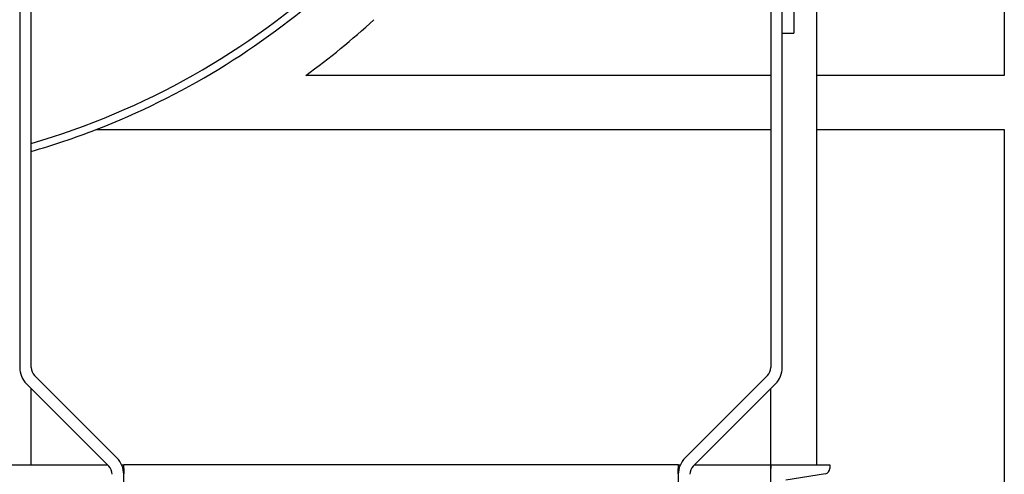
# Model space of a CAD drawing. Header units: inches. Extents: x 24 to 1128, y -69 to 748.
# Tile 548 of 656: x 981 to 1013, y 275 to 290. Entities that reach past the tile are written whole.
import ezdxf

# ---------------------------------------------------------------- set-up
doc = ezdxf.new("R2010")
doc.units = ezdxf.units.IN
doc.header["$LTSCALE"] = 32
doc.header["$MEASUREMENT"] = 0
doc.layers.add('Visible (ANSI)', color=7, linetype='Continuous', lineweight=30)

msp = doc.modelspace()

# ---------------------------------------------------------------- linework, layer by layer
at = {"layer": 'Visible (ANSI)'}
for p, q in [((980.57953, 312.60867), (980.57953, 278.514)), ((980.95453, 278.514), (980.95453, 312.60867)), ((1004.95453, 312.60867), (1004.95453, 278.514)), ((1005.32953, 278.514), (1005.32953, 312.60867)), ((1012.53453, 292.10617), (1012.53453, 287.98367)), ((1005.70453, 291.85867), (1005.70453, 289.35867)), ((1006.45453, 275.35867), (1006.45453, 290.40586)), ((1005.32953, 289.35867), (1005.70453, 289.35867)), ((1004.95453, 287.98367), (989.86555, 287.98367)), ((1012.53453, 287.98367), (1006.45453, 287.98367)), ((983.06378, 286.23367), (1004.95453, 286.23367)), ((1006.45453, 286.23367), (1012.53453, 286.23367)), ((1012.53453, 286.23367), (1012.53453, 238.23367)), ((983.73486, 275.57834), (981.06437, 278.24883)), ((1004.8447, 278.24883), (1002.1742, 275.57834)), ((980.7992, 277.98367), (983.4697, 275.31317)), ((980.95453, 275.35867), (980.95453, 277.82834)), ((1002.43937, 275.31317), (1005.10986, 277.98367)), ((1004.95453, 275.35867), (1004.95453, 277.82834)), ((902.45453, 275.35867), (983.4242, 275.35867)), ((983.88717, 275.35867), (983.95453, 275.35867)), ((983.95453, 275.23765), (983.95453, 275.35867)), ((1001.95453, 275.35867), (983.95453, 275.35867)), ((983.95453, 275.23765), (983.95453, 275.06851)), ((1001.95453, 275.35867), (1001.95453, 275.23765)), ((1001.95453, 275.35867), (1002.0219, 275.35867)), ((1001.95453, 275.06851), (1001.95453, 275.23765)), ((1002.48486, 275.35867), (1004.95453, 275.35867)), ((1004.95453, 269.35867), (1004.95453, 275.35867)), ((1004.95453, 275.35867), (1006.87453, 275.35867)), ((1004.95453, 275.35867), (1004.95453, 275.23765)), ((1006.87453, 275.35867), (1006.87453, 275.23765)), ((983.95453, 275.04801), (983.95453, 275.06851)), ((983.95453, 156.60867), (983.95453, 275.04801)), ((1001.95453, 275.06851), (1001.95453, 275.04801)), ((1001.95453, 275.04801), (1001.95453, 156.60867)), ((1006.73134, 275.06851), (1005.44092, 274.85257))]:
    msp.add_line(p, q, dxfattribs=at)
for centre, radius, start, end in [((974.03453, 309.54617), 24.75, 286.236092, 312.673382), ((974.03453, 309.54617), 25, 291.172066, 311.52142), ((974.03453, 309.54617), 26.75, 306.285821, 312.411689), ((974.03453, 309.54617), 25, 286.069311, 291.172066), ((974.03453, 309.54617), 25, 286.069311, 291.172066), ((981.32953, 278.514), 0.75, 180, 225), ((981.32953, 278.514), 0.375, 180, 225), ((1004.57953, 278.514), 0.375, 315, 0), ((1004.57953, 278.514), 0.75, 315, 0), ((983.20453, 275.04801), 0.75, 0, 45), ((1002.70453, 275.04801), 0.75, 135, 180), ((983.20453, 275.04801), 0.375, 0, 45), ((1002.70453, 275.04801), 0.375, 135, 180), ((1006.70303, 275.23765), 0.1715, 279.5, 0)]:
    msp.add_arc(centre, radius, start, end, dxfattribs=at)

doc.saveas('drawing.dxf')
